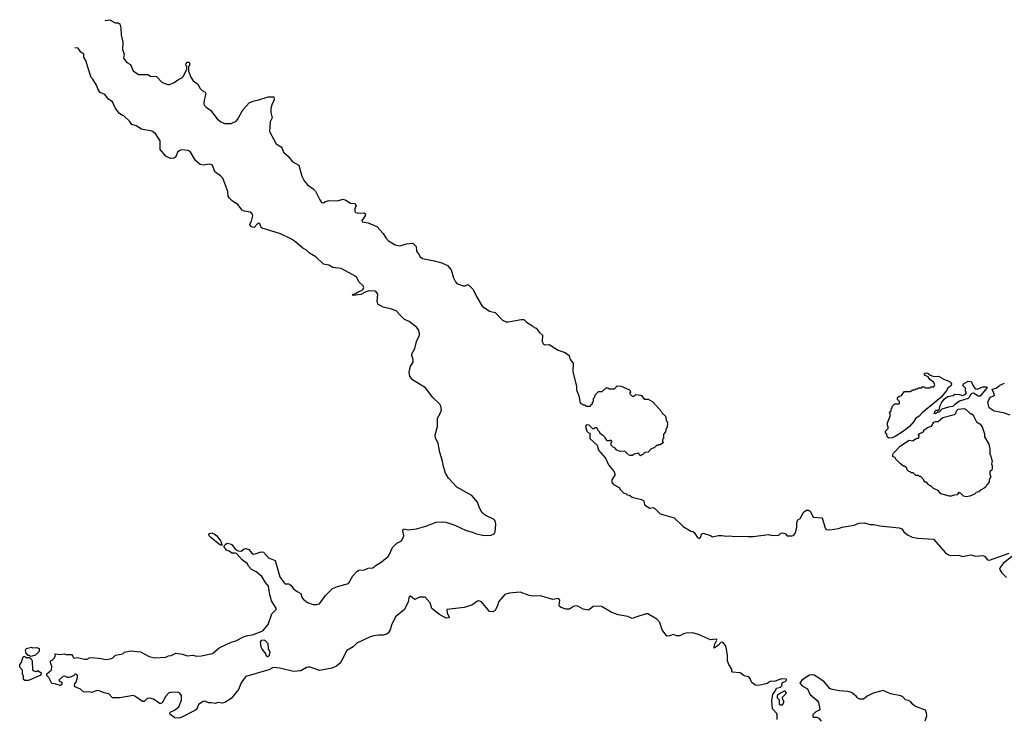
# Model space of a CAD drawing. Extents: x 1862350 to 2057294, y 212041 to 437318.
# Tile 272 of 301: x 1971890 to 1982444, y 415077 to 422566. Entities that reach past the tile are written whole.
import ezdxf

# ---------------------------------------------------------------- set-up
doc = ezdxf.new("R2010")
doc.units = 0

msp = doc.modelspace()

# ---------------------------------------------------------------- linework, layer by layer
at = {"layer": '0CON10XD'}
for points in [[(1972802, 422560), (1972815, 422559), (1972855, 422566), (1972915, 422534), (1972945, 422534), (1972962, 422522), (1972975, 422480), (1972978, 422405), (1972996, 422325), (1972991, 422245), (1973010, 422195), (1973002, 422155), (1973038, 422108), (1973078, 422085), (1973107, 422017), (1973165, 421980), (1973265, 421980), (1973291, 421961), (1973355, 421958), (1973415, 421898), (1973475, 421872), (1973495, 421870), (1973547, 421893), (1973595, 421930), (1973625, 421940), (1973645, 421960), (1973680, 422035), (1973680, 422065), (1973670, 422075), (1973673, 422097), (1973685, 422110), (1973705, 422110), (1973710, 422105), (1973710, 422075), (1973700, 422065), (1973700, 422015), (1973725, 421950), (1973751, 421911), (1973795, 421878), (1973825, 421828), (1973845, 421808), (1973879, 421789), (1973886, 421776), (1973866, 421705), (1973863, 421665), (1973869, 421649), (1973889, 421629), (1973936, 421595), (1974005, 421503), (1974045, 421471), (1974085, 421454), (1974155, 421453), (1974210, 421480), (1974226, 421495), (1974284, 421605), (1974355, 421677), (1974403, 421697), (1974455, 421706), (1974555, 421738), (1974615, 421740), (1974618, 421705), (1974596, 421665), (1974583, 421617), (1974582, 421572), (1974596, 421515), (1974575, 421470), (1974568, 421368), (1974638, 421235), (1974692, 421202), (1974704, 421184), (1974717, 421145), (1974770, 421100), (1974812, 421045), (1974883, 421005), (1974915, 420890), (1974939, 420839), (1974975, 420797), (1975035, 420754), (1975059, 420729), (1975106, 420635), (1975125, 420608), (1975146, 420604), (1975162, 420615), (1975205, 420629), (1975296, 420624), (1975354, 420644), (1975385, 420632), (1975435, 420598), (1975479, 420595), (1975498, 420575), (1975483, 420537), (1975484, 420515), (1975491, 420501), (1975525, 420493), (1975577, 420497), (1975597, 420485), (1975594, 420465), (1975556, 420415), (1975561, 420401), (1975625, 420389), (1975718, 420348), (1975786, 420276), (1975815, 420226), (1975842, 420195), (1975915, 420151), (1975965, 420142), (1976035, 420163), (1976105, 420171), (1976139, 420135), (1976144, 420085), (1976165, 420057)], [(1972965, 415296), (1972885, 415296), (1972845, 415340), (1972795, 415350), (1972735, 415376), (1972708, 415372), (1972665, 415354), (1972635, 415362), (1972595, 415356), (1972575, 415362), (1972540, 415390), (1972485, 415414), (1972477, 415425), (1972480, 415445), (1972497, 415465), (1972510, 415515), (1972510, 415535), (1972495, 415550), (1972485, 415550), (1972470, 415535), (1972435, 415518), (1972416, 415514), (1972404, 415514), (1972375, 415528), (1972354, 415526), (1972310, 415485), (1972322, 415472), (1972340, 415465), (1972342, 415438), (1972325, 415428), (1972266, 415446), (1972235, 415450), (1972204, 415514), (1972180, 415535), (1972180, 415555), (1972232, 415598), (1972233, 415633), (1972220, 415675), (1972220, 415695), (1972238, 415702), (1972263, 415727), (1972272, 415745), (1972272, 415768), (1972325, 415760), (1972365, 415768), (1972385, 415760), (1972445, 415760), (1972460, 415745), (1972462, 415732), (1972475, 415722), (1972505, 415729), (1972585, 415712), (1972615, 415712), (1972640, 415725), (1972665, 415729), (1972765, 415719), (1972806, 415706), (1972865, 415714), (1972887, 415725), (1972918, 415755), (1972995, 415768), (1973013, 415787), (1973030, 415790), (1973079, 415799), (1973185, 415788), (1973279, 415739), (1973335, 415724), (1973455, 415731), (1973485, 415746), (1973515, 415750), (1973565, 415776), (1973635, 415763), (1973686, 415746), (1973745, 415753), (1973785, 415744), (1973834, 415746), (1973955, 415772), (1974029, 415831), (1974155, 415892), (1974205, 415909), (1974297, 415953), (1974334, 415966), (1974387, 415973), (1974497, 416015), (1974555, 416082), (1974593, 416197), (1974640, 416245), (1974638, 416258), (1974588, 416335), (1974583, 416367), (1974572, 416402), (1974558, 416495), (1974524, 416534), (1974485, 416597), (1974426, 416646), (1974375, 416674), (1974347, 416705), (1974328, 416738), (1974275, 416777), (1974214, 416844), (1974199, 416849), (1974165, 416846), (1974135, 416870), (1974105, 416880), (1974080, 416915), (1974080, 416925), (1974098, 416945), (1974115, 416953), (1974145, 416948), (1974168, 416935), (1974201, 416891), (1974231, 416871), (1974265, 416868), (1974296, 416894), (1974315, 416896), (1974346, 416885), (1974377, 416847), (1974395, 416838), (1974415, 416839), (1974478, 416862), (1974505, 416859), (1974558, 416798), (1974629, 416769), (1974680, 416595), (1974725, 416530), (1974735, 416520), (1974775, 416517), (1974795, 416506), (1974825, 416466), (1974865, 416436), (1974902, 416415), (1974914, 416375), (1974927, 416355), (1974975, 416317), (1975036, 416296), (1975075, 416296), (1975105, 416303), (1975169, 416395), (1975243, 416467), (1975295, 416489), (1975416, 416524), (1975460, 416605), (1975507, 416655), (1975525, 416664), (1975585, 416670), (1975625, 416687), (1975675, 416690), (1975710, 416720), (1975754, 416745), (1975839, 416811), (1975852, 416828), (1975885, 416907), (1975933, 416955), (1975981, 416979), (1975994, 416996), (1976007, 417035), (1975998, 417092), (1976005, 417107), (1976055, 417096), (1976145, 417107), (1976245, 417136), (1976355, 417178), (1976425, 417183), (1976458, 417178), (1976555, 417147), (1976675, 417089), (1976744, 417074), (1976775, 417060), (1976865, 417038), (1976945, 417042), (1976976, 417054), (1976986, 417075), (1976994, 417155), (1976989, 417185), (1976975, 417209), (1976881, 417255), (1976845, 417285), (1976811, 417351), (1976798, 417395), (1976738, 417465), (1976577, 417555), (1976485, 417651), (1976455, 417705), (1976432, 417775), (1976422, 417835), (1976395, 417925), (1976377, 418023), (1976347, 418085), (1976344, 418116), (1976369, 418205), (1976369, 418295), (1976398, 418345), (1976412, 418385), (1976404, 418425), (1976392, 418445), (1976317, 418517), (1976240, 418620), (1976101, 418705), (1976071, 418745), (1976063, 418785), (1976079, 418851), (1976107, 418895), (1976108, 418925), (1976095, 418965), (1976095, 418985), (1976125, 419042), (1976143, 419115), (1976177, 419185), (1976177, 419207), (1976163, 419243), (1976146, 419265), (1976065, 419332), (1976015, 419352), (1975969, 419399), (1975924, 419445), (1975865, 419467), (1975785, 419486), (1975728, 419518), (1975720, 419545), (1975728, 419625), (1975715, 419644), (1975696, 419655), (1975635, 419659), (1975593, 419647), (1975545, 419622), (1975465, 419608), (1975458, 419615), (1975460, 419625), (1975490, 419630), (1975525, 419654), (1975558, 419662), (1975573, 419677), (1975579, 419695), (1975570, 419715), (1975526, 419755), (1975499, 419809), (1975335, 419900), (1975245, 419911), (1975205, 419933), (1975145, 419946), (1975065, 420025), (1974995, 420065), (1974965, 420096), (1974925, 420118), (1974845, 420185), (1974805, 420213), (1974685, 420272), (1974490, 420330), (1974480, 420340), (1974465, 420377), (1974455, 420384), (1974435, 420376), (1974405, 420340), (1974385, 420341), (1974365, 420354), (1974357, 420375), (1974376, 420405), (1974388, 420465), (1974383, 420485), (1974362, 420502), (1974295, 420515), (1974276, 420525), (1974227, 420585), (1974171, 420621), (1974137, 420657), (1974126, 420676), (1974120, 420725), (1974067, 420867), (1974044, 420894), (1973982, 420935), (1973956, 421006), (1973925, 421018), (1973855, 421008), (1973825, 421013), (1973775, 421058), (1973716, 421155), (1973695, 421165), (1973625, 421170), (1973605, 421165), (1973583, 421145), (1973565, 421095), (1973545, 421081), (1973505, 421080), (1973455, 421104), (1973397, 421175), (1973396, 421266), (1973345, 421345), (1973305, 421370), (1973195, 421391), (1973138, 421428), (1973092, 421442), (1973068, 421478), (1973007, 421535), (1972985, 421542), (1972958, 421565), (1972915, 421622), (1972885, 421687), (1972845, 421709), (1972804, 421764), (1972754, 421785), (1972726, 421825), (1972714, 421865), (1972675, 421927), (1972655, 421947), (1972621, 422059), (1972600, 422130), (1972577, 422165), (1972576, 422196), (1972545, 422219), (1972515, 422261), (1972482, 422265)], [(1976165, 420057), (1976183, 420025), (1976208, 420005), (1976332, 419982), (1976415, 419960), (1976475, 419930), (1976514, 419885), (1976540, 419800), (1976561, 419755), (1976575, 419740), (1976645, 419713), (1976665, 419713), (1976694, 419726), (1976705, 419721), (1976749, 419675), (1976790, 419590), (1976847, 419497), (1976925, 419443), (1976988, 419428), (1977066, 419346), (1977105, 419326), (1977125, 419326), (1977265, 419354), (1977293, 419353), (1977322, 419325), (1977386, 419286), (1977405, 419268), (1977425, 419260), (1977462, 419212), (1977493, 419185), (1977490, 419115), (1977505, 419089), (1977518, 419082), (1977565, 419084), (1977662, 419025), (1977735, 418997), (1977780, 418965), (1977789, 418925), (1977821, 418885), (1977819, 418795), (1977860, 418635), (1977858, 418598), (1977882, 418535), (1977898, 418458), (1977935, 418438), (1977948, 418438), (1977962, 418422), (1978008, 418422), (1978012, 418438), (1978028, 418452), (1978030, 418465), (1978040, 418475), (1978040, 418505), (1978050, 418515), (1978062, 418548), (1978095, 418580), (1978135, 418580), (1978175, 418620), (1978195, 418620), (1978205, 418610), (1978265, 418610), (1978295, 418640), (1978337, 418637), (1978425, 418600), (1978440, 418575), (1978430, 418565), (1978430, 418555), (1978455, 418530), (1978475, 418530), (1978495, 418548), (1978545, 418542), (1978556, 418536), (1978585, 418498), (1978625, 418498), (1978675, 418468), (1978765, 418370), (1978777, 418347), (1978812, 418315), (1978818, 418278), (1978832, 418245), (1978830, 418195), (1978820, 418185), (1978812, 418148), (1978793, 418127), (1978790, 418115), (1978790, 418075), (1978780, 418065), (1978780, 418045), (1978790, 418035), (1978755, 418010), (1978735, 418010), (1978725, 418000), (1978715, 418000), (1978695, 417980), (1978655, 417962), (1978625, 417930), (1978592, 417928), (1978565, 417900), (1978555, 417900), (1978545, 417890), (1978532, 417902), (1978525, 417920), (1978475, 417910), (1978457, 417893), (1978433, 417893), (1978415, 417900), (1978375, 417940), (1978328, 417938), (1978292, 417952), (1978268, 417978), (1978250, 417985), (1978230, 418005), (1978230, 418035), (1978240, 418045), (1978228, 418058), (1978215, 418050), (1978192, 418052), (1978170, 418075), (1978170, 418085), (1978145, 418110), (1978132, 418112), (1978110, 418135), (1978110, 418145), (1978092, 418162), (1978088, 418178), (1978075, 418190), (1978055, 418190), (1978045, 418180), (1978035, 418180), (1977995, 418220), (1977965, 418222), (1977953, 418205), (1977970, 418155), (1977985, 418140), (1978000, 418135), (1978002, 418075), (1978080, 418005), (1978095, 417950), (1978170, 417865), (1978200, 417795), (1978255, 417730), (1978268, 417705), (1978268, 417685), (1978238, 417635), (1978238, 417605), (1978254, 417584), (1978315, 417550), (1978330, 417525), (1978363, 417493), (1978387, 417487), (1978403, 417473), (1978425, 417468), (1978455, 417448), (1978555, 417422), (1978580, 417410), (1978588, 417365), (1978645, 417331), (1978675, 417336), (1978697, 417327), (1978755, 417268), (1978906, 417226), (1979002, 417135), (1979085, 417084), (1979105, 417080), (1979120, 417070), (1979154, 417015), (1979175, 417006), (1979186, 417015), (1979199, 417051), (1979215, 417062), (1979296, 417036), (1979315, 417023), (1979375, 417037), (1979415, 417038), (1979465, 417029), (1979495, 417032), (1979525, 417028), (1979695, 417027), (1979753, 417027), (1979915, 417047), (1979955, 417038), (1979985, 417042), (1980025, 417038), (1980049, 417061), (1980065, 417066), (1980095, 417060), (1980115, 417032), (1980168, 417032), (1980185, 417037), (1980206, 417065), (1980219, 417125), (1980220, 417175), (1980232, 417205), (1980255, 417218), (1980295, 417290), (1980325, 417310), (1980345, 417310), (1980368, 417295), (1980394, 417234), (1980490, 417225), (1980522, 417115), (1980535, 417101), (1980575, 417099), (1980665, 417112), (1980705, 417126), (1980835, 417148), (1980885, 417170), (1980941, 417171), (1981005, 417154), (1981020, 417155), (1981045, 417156), (1981110, 417140), (1981315, 417120), (1981345, 417107), (1981367, 417075), (1981405, 417044), (1981455, 417020), (1981515, 417008), (1981685, 416999), (1981812, 416852), (1981845, 416830), (1981872, 416822), (1981953, 416827), (1981995, 416813), (1982085, 416828), (1982135, 416817), (1982215, 416823), (1982233, 416815), (1982265, 416776), (1982285, 416773), (1982495, 416846)], [(1981205, 418080), (1981192, 418092), (1981180, 418125), (1981170, 418135), (1981170, 418155), (1981200, 418185), (1981200, 418205), (1981190, 418215), (1981190, 418245), (1981220, 418315), (1981220, 418345), (1981210, 418355), (1981230, 418375), (1981230, 418395), (1981240, 418405), (1981242, 418418), (1981272, 418448), (1981315, 418450), (1981320, 418455), (1981320, 418475), (1981300, 418495), (1981300, 418515), (1981315, 418530), (1981340, 418535), (1981375, 418580), (1981435, 418580), (1981465, 418600), (1981485, 418600), (1981495, 418610), (1981515, 418610), (1981525, 418620), (1981555, 418620), (1981565, 418630), (1981585, 418630), (1981595, 418620), (1981645, 418620), (1981655, 418630), (1981688, 418632), (1981698, 418655), (1981685, 418680), (1981645, 418710), (1981628, 418738), (1981590, 418755), (1981590, 418775), (1981605, 418782), (1981625, 418778), (1981645, 418758), (1981685, 418743), (1981738, 418745), (1981795, 418712), (1981855, 418689), (1981870, 418675), (1981877, 418663), (1981874, 418646), (1981838, 418615), (1981822, 418585), (1981762, 418515), (1981568, 418355), (1981532, 418315), (1981497, 418293), (1981475, 418258), (1981427, 418205), (1981362, 418155), (1981275, 418097), (1981245, 418083), (1981205, 418080)], [(1981705, 418340), (1981690, 418345), (1981700, 418355), (1981700, 418365), (1981715, 418380), (1981735, 418380), (1981748, 418392), (1981752, 418425), (1981772, 418458), (1981800, 418500), (1981835, 418527), (1981895, 418538), (1981915, 418552), (1981965, 418549), (1981995, 418538), (1982023, 418547), (1982038, 418565), (1982027, 418585), (1982026, 418615), (1981998, 418645), (1982005, 418662), (1982055, 418690), (1982088, 418688), (1982112, 418635), (1982135, 418608), (1982155, 418607), (1982215, 418629), (1982255, 418630), (1982260, 418625), (1982185, 418531), (1982165, 418529), (1982115, 418563), (1982095, 418560), (1982078, 418542), (1982068, 418515), (1982056, 418504), (1981964, 418476), (1981911, 418439), (1981892, 418418), (1981847, 418413), (1981775, 418390), (1981745, 418360), (1981725, 418360), (1981705, 418340)], [(1982505, 418327), (1982435, 418351), (1982335, 418368), (1982282, 418405), (1982267, 418465), (1982291, 418519), (1982330, 418535), (1982339, 418545), (1982313, 418607), (1982355, 418618), (1982395, 418650), (1982445, 418670)], [(1982035, 417453), (1982005, 417460), (1981975, 417490), (1981965, 417490), (1981955, 417500), (1981938, 417472), (1981905, 417470), (1981875, 417458), (1981855, 417458), (1981765, 417482), (1981735, 417520), (1981685, 417540), (1981655, 417570), (1981645, 417570), (1981632, 417582), (1981608, 417608), (1981595, 417610), (1981580, 417625), (1981578, 417638), (1981548, 417668), (1981535, 417670), (1981525, 417680), (1981495, 417680), (1981468, 417708), (1981445, 417710), (1981435, 417720), (1981422, 417722), (1981402, 417742), (1981398, 417758), (1981375, 417780), (1981365, 417780), (1981330, 417805), (1981280, 417855), (1981278, 417868), (1981250, 417885), (1981248, 417905), (1981255, 417918), (1981328, 417995), (1981395, 418042), (1981425, 418058), (1981465, 418050), (1981485, 418070), (1981495, 418070), (1981505, 418080), (1981528, 418082), (1981530, 418105), (1981522, 418118), (1981535, 418130), (1981565, 418140), (1981580, 418155), (1981580, 418165), (1981620, 418195), (1981665, 418208), (1981687, 418253), (1981705, 418260), (1981735, 418258), (1981785, 418300), (1981910, 418335), (1981927, 418353), (1981930, 418375), (1981948, 418392), (1982015, 418398), (1982040, 418385), (1982082, 418342), (1982095, 418340), (1982115, 418320), (1982147, 418257), (1982180, 418235), (1982205, 418200), (1982232, 418125), (1982230, 418095), (1982278, 418015), (1982290, 417965), (1982290, 417905), (1982297, 417897), (1982312, 417835), (1982308, 417805), (1982313, 417783), (1982315, 417750), (1982306, 417734), (1982288, 417722), (1982288, 417695), (1982298, 417665), (1982282, 417635), (1982282, 417608), (1982255, 417580), (1982245, 417560), (1982227, 417543), (1982195, 417528), (1982170, 417505), (1982143, 417497), (1982125, 417480), (1982075, 417458), (1982035, 417453)], [(1974055, 416930), (1974035, 416938), (1973940, 417015), (1973922, 417035), (1973918, 417055), (1973950, 417065), (1973975, 417056), (1974002, 417035), (1974047, 416977), (1974052, 416942), (1974060, 416935), (1974055, 416930)], [(1982525, 416810), (1982433, 416737), (1982400, 416695), (1982393, 416675), (1982417, 416637), (1982468, 416585)], [(1980010, 415065), (1980010, 415125), (1979958, 415178), (1979952, 415265), (1979962, 415335), (1979985, 415360), (1980001, 415399), (1980045, 415410), (1980057, 415423), (1980065, 415460), (1980095, 415470), (1980110, 415485), (1980108, 415498), (1980055, 415499), (1979986, 415474), (1979935, 415471), (1979901, 415449), (1979845, 415435), (1979805, 415429), (1979772, 415432), (1979734, 415464), (1979718, 415505), (1979705, 415520), (1979654, 415534), (1979614, 415564), (1979531, 415571), (1979524, 415584), (1979523, 415605), (1979492, 415655), (1979478, 415695), (1979476, 415755), (1979462, 415835), (1979455, 415857), (1979427, 415895), (1979405, 415891), (1979375, 415858), (1979335, 415830), (1979338, 415865), (1979361, 415915), (1979358, 415925), (1979295, 415917), (1979165, 415976), (1979105, 415993), (1979035, 415991), (1979005, 415984), (1978965, 415961), (1978935, 415961), (1978895, 415977), (1978855, 415960), (1978825, 415958), (1978778, 416025), (1978753, 416103), (1978720, 416140), (1978623, 416197), (1978605, 416197), (1978504, 416164), (1978455, 416146), (1978407, 416167), (1978305, 416188), (1978229, 416215), (1978135, 416272), (1978115, 416278), (1978037, 416275), (1977998, 416242), (1977985, 416237), (1977928, 416248), (1977881, 416275), (1977855, 416283), (1977826, 416275), (1977782, 416248), (1977745, 416247), (1977694, 416264), (1977677, 416275), (1977673, 416285), (1977680, 416345), (1977665, 416360), (1977605, 416352), (1977471, 416391), (1977395, 416387), (1977352, 416392), (1977255, 416429), (1977135, 416419), (1977090, 416405), (1977021, 416325), (1977016, 416295), (1976986, 416234), (1976960, 416220), (1976925, 416221), (1976839, 416325), (1976812, 416338), (1976796, 416334), (1976735, 416291), (1976655, 416264), (1976470, 416245), (1976471, 416205), (1976492, 416165), (1976486, 416154), (1976462, 416152), (1976390, 416190), (1976306, 416256), (1976290, 416315), (1976236, 416375), (1976175, 416377), (1976125, 416350), (1976074, 416386), (1976065, 416383), (1976054, 416326), (1976014, 416245), (1975919, 416165), (1975874, 416075), (1975862, 416025), (1975839, 415991), (1975822, 415978), (1975785, 415968), (1975735, 415968), (1975685, 415962), (1975645, 415949), (1975505, 415882), (1975465, 415844), (1975397, 415803), (1975335, 415685), (1975315, 415661), (1975284, 415635), (1975235, 415614), (1975105, 415591), (1975005, 415626), (1974986, 415626), (1974965, 415621), (1974904, 415586), (1974825, 415580), (1974680, 415615), (1974608, 415622), (1974562, 415598), (1974315, 415524), (1974295, 415505), (1974263, 415457), (1974237, 415385), (1974155, 415291), (1974090, 415245), (1974065, 415240), (1974015, 415245), (1973985, 415236), (1973946, 415244), (1973914, 415244), (1973875, 415260), (1973855, 415258), (1973807, 415225), (1973789, 415175), (1973775, 415164), (1973620, 415085), (1973595, 415078), (1973553, 415083), (1973515, 415110), (1973505, 415110), (1973500, 415125), (1973500, 415135), (1973510, 415145), (1973550, 415165), (1973595, 415200), (1973625, 415270), (1973625, 415320), (1973605, 415348), (1973586, 415356), (1973505, 415354), (1973485, 415346), (1973456, 415314), (1973416, 415244), (1973395, 415233), (1973325, 415284), (1973285, 415292), (1973255, 415290), (1973225, 415259), (1973205, 415257), (1973125, 415316), (1973105, 415323), (1972965, 415296)], [(1972005, 415740), (1971995, 415750), (1971982, 415752), (1971960, 415775), (1971952, 415805), (1971960, 415825), (1972015, 415838), (1972025, 415832), (1972073, 415837), (1972100, 415825), (1972100, 415795), (1972060, 415755), (1972025, 415742), (1972005, 415740)], [(1974555, 415740), (1974567, 415753), (1974574, 415785), (1974558, 415818), (1974552, 415875), (1974525, 415906), (1974510, 415915), (1974478, 415912), (1974468, 415895), (1974473, 415843), (1974488, 415815), (1974530, 415765), (1974530, 415755), (1974545, 415740), (1974555, 415740)], [(1971945, 415483), (1971932, 415492), (1971930, 415535), (1971920, 415545), (1971920, 415595), (1971890, 415625), (1971890, 415655), (1971910, 415675), (1971923, 415727), (1971935, 415740), (1971945, 415740), (1971955, 415730), (1971995, 415730), (1972013, 415713), (1972022, 415692), (1972028, 415598), (1972040, 415585), (1972065, 415580), (1972085, 415588), (1972120, 415565), (1972115, 415540), (1971985, 415484), (1971945, 415483)], [(1981595, 415050), (1981612, 415105), (1981611, 415135), (1981598, 415165), (1981486, 415206), (1981455, 415233), (1981441, 415255), (1981418, 415268), (1981384, 415274), (1981355, 415306), (1981335, 415318), (1981225, 415340), (1981144, 415376), (1981038, 415345), (1980975, 415313), (1980935, 415282), (1980895, 415283), (1980875, 415293), (1980857, 415315), (1980805, 415354), (1980766, 415366), (1980675, 415370), (1980585, 415389), (1980573, 415395), (1980518, 415465), (1980464, 415505), (1980405, 415538), (1980385, 415542), (1980355, 415538), (1980274, 415486), (1980252, 415455), (1980278, 415425), (1980335, 415392), (1980360, 415335), (1980439, 415269), (1980452, 415245), (1980468, 415175), (1980460, 415165), (1980425, 415148), (1980390, 415115), (1980390, 415095), (1980395, 415090), (1980435, 415088), (1980455, 415078), (1980480, 415045)], [(1980065, 415220), (1980080, 415245), (1980080, 415265), (1980070, 415275), (1980068, 415305), (1980108, 415345), (1980095, 415368), (1980083, 415367), (1980045, 415347), (1980014, 415326), (1980008, 415315), (1980008, 415295), (1980030, 415275), (1980032, 415232), (1980045, 415220), (1980065, 415220)]]:
    msp.add_lwpolyline(points, dxfattribs=at)

doc.saveas('drawing.dxf')
